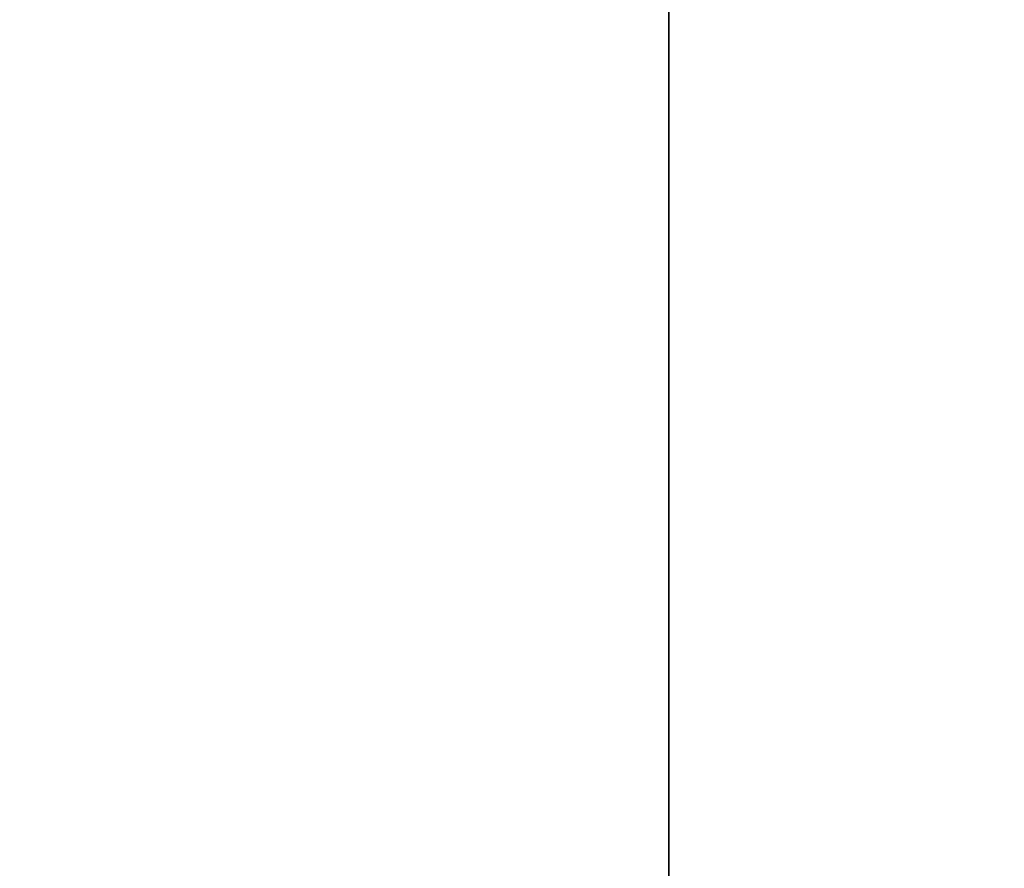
# Model space of a CAD drawing. Header units: millimetres. Extents: x -603 to 3703, y -115 to 249.
# Tile 681 of 1056: x 2420 to 2461, y 2 to 37. Entities that reach past the tile are written whole.
import ezdxf

# ---------------------------------------------------------------- set-up
doc = ezdxf.new("R2010")
doc.units = ezdxf.units.MM
doc.layers.add('151', color=7, linetype='Continuous', true_color=0xffffff)

# ---------------------------------------------------------------- blocks, each defined once
blk = doc.blocks.new('UG_SURFACE_003')
at = {"layer": '151', "color": 252, "linetype": 'Continuous', "lineweight": 35}
for points in [[(2297, -13.3, -7.75), (2297, 230.4, -7.75), (2447, 230.4, -7.75), (2447, -13.3, -7.75)], [(3703, -13.3, 2212.25), (3703, 230.4, 2212.25), (2297, 230.4, 2212.25), (2297, -13.3, 2212.25)], [(2447, -13.3, -7.75), (2447, 230.4, -7.75), (2447, 230.4, 2062.25), (2447, -13.3, 2062.25)], [(2447, -13.3, 2062.25), (2447, 230.4, 2062.25), (3553, 230.4, 2062.25), (3553, -13.3, 2062.25)]]:
    blk.add_3dface(points, dxfattribs=at)

msp = doc.modelspace()

# ---------------------------------------------------------------- linework, layer by layer
at = {"layer": '151', "color": 252, "linetype": 'Continuous', "lineweight": -3, "true_color": 0x939598}
for p, q in [((2447, -13.3, 2062.25), (2447, 230.4, 2062.25)), ((2447, 230.4, -7.75), (2447, -13.3, -7.75))]:
    msp.add_line(p, q, dxfattribs=at)

# ---------------------------------------------------------------- block references
msp.add_blockref('UG_SURFACE_003', (0, 0), dxfattribs=at)

doc.saveas('drawing.dxf')
